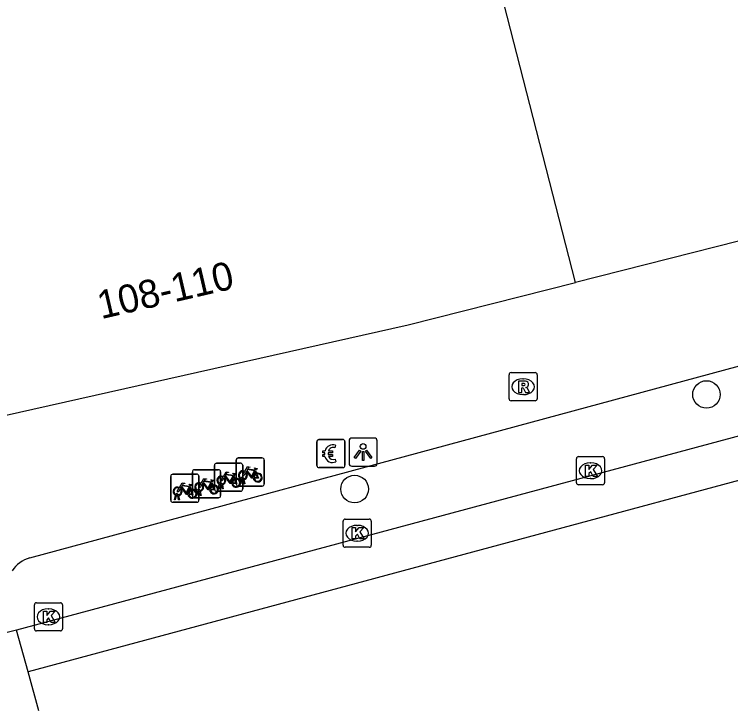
# Model space of a CAD drawing. Extents: x 159265 to 160143, y 383413 to 384319.
# Drawn here: x 159782.02 to 159807.46, y 383624.33 to 383649.08 of the extents above; entities that cross this region are included whole.
import ezdxf

# ---------------------------------------------------------------- set-up
doc = ezdxf.new("R2010")
doc.units = 0
for name, color, linetype in [('IMGEO_Betaalautomaat', 7, 'Continuous'), ('IMGEO_Boom', 7, 'Continuous'), ('IMGEO_Fietsenrek', 7, 'Continuous'), ('IMGEO_Kolk', 7, 'Continuous'), ('IMGEO_Lichtpunt', 7, 'Continuous'), ('IMGEO_Pand', 7, 'Continuous'), ('IMGEO_Pand_nummerreeks', 7, 'Continuous'), ('IMGEO_Rijbaan_lokaal_gesloten', 7, 'Continuous'), ('IMGEO_Rijbaan_lokaal_open', 7, 'Continuous'), ('IMGEO_Rioolput', 7, 'Continuous'), ('IMGEO_Voetpad_open', 7, 'Continuous')]:
    doc.layers.add(name, color=color, linetype=linetype)

msp = doc.modelspace()

# ---------------------------------------------------------------- linework, layer by layer
at = {"layer": 'IMGEO_Betaalautomaat'}
for p, q in [((159792.765, 383633.041), (159792.765, 383633.882)), ((159792.765, 383633.882), (159792.765, 383633.041)), ((159792.84, 383633.965), (159793.681, 383633.965)), ((159793.681, 383633.965), (159792.84, 383633.965)), ((159793.764, 383633.891), (159793.764, 383633.05)), ((159793.764, 383633.05), (159793.764, 383633.891)), ((159793.427, 383633.77), (159793.41, 383633.67)), ((159793.048, 383633.429), (159793.048, 383633.497)), ((159793.169, 383633.497), (159793.169, 383633.429)), ((159793.414, 383633.264), (159793.436, 383633.177)), ((159793.69, 383632.966), (159792.849, 383632.966)), ((159792.849, 383632.966), (159793.69, 383632.966))]:
    msp.add_line(p, q, dxfattribs=at)
for points in [[(159793.048, 383633.497), (159792.979, 383633.497), (159792.979, 383633.566), (159793.058, 383633.566)], [(159793.18, 383633.566), (159793.327, 383633.566), (159793.327, 383633.497), (159793.169, 383633.497)], [(159793.053, 383633.36), (159792.979, 383633.36), (159792.979, 383633.429), (159793.048, 383633.429)], [(159793.169, 383633.429), (159793.327, 383633.429), (159793.327, 383633.36), (159793.183, 383633.36)]]:
    msp.add_lwpolyline(points, dxfattribs=at)
for centre, radius, start, end in [((159792.843, 383633.888), 0.0779, 92.4484, 184.2845), ((159792.843, 383633.888), 0.0779, 92.4484, 184.2845), ((159793.341, 383633.49), 0.293, 73.014, 165.0139), ((159793.687, 383633.888), 0.0779, 2.4484, 94.2845), ((159793.687, 383633.888), 0.0779, 2.4484, 94.2845), ((159793.347, 383633.503), 0.179, 69.3236, 159.5683), ((159793.314, 383633.415), 0.267, 191.8096, 297.0389), ((159793.347, 383633.43), 0.179, 202.7625, 291.8693), ((159792.843, 383633.044), 0.0779, 182.4484, 274.2845), ((159792.843, 383633.044), 0.0779, 182.4484, 274.2845), ((159793.687, 383633.044), 0.0779, 272.4484, 4.2845), ((159793.687, 383633.044), 0.0779, 272.4484, 4.2845)]:
    msp.add_arc(centre, radius, start, end, dxfattribs=at)
at = {"layer": 'IMGEO_Boom'}
for centre in [(159806.6, 383635.568), (159794.107, 383632.207)]:
    msp.add_circle(centre, 0.489, dxfattribs=at)
at = {"layer": 'IMGEO_Fietsenrek'}
for p, q in [((159789.975, 383633.313), (159790.816, 383633.313)), ((159790.816, 383633.313), (159789.975, 383633.313)), ((159789.133, 383632.201), (159789.133, 383633.042)), ((159789.133, 383633.042), (159789.133, 383632.201)), ((159789.208, 383633.126), (159790.049, 383633.126)), ((159790.049, 383633.126), (159789.208, 383633.126)), ((159789.9, 383632.388), (159789.9, 383633.229)), ((159789.9, 383633.229), (159789.9, 383632.388)), ((159790.133, 383633.051), (159790.133, 383632.21)), ((159790.133, 383632.21), (159790.133, 383633.051)), ((159790.9, 383633.238), (159790.9, 383632.397)), ((159790.9, 383632.397), (159790.9, 383633.238)), ((159788.348, 383631.968), (159788.348, 383632.809)), ((159788.348, 383632.809), (159788.348, 383631.968)), ((159788.423, 383632.893), (159789.264, 383632.893)), ((159789.264, 383632.893), (159788.423, 383632.893)), ((159789.348, 383632.818), (159789.348, 383631.977)), ((159789.348, 383631.977), (159789.348, 383632.818)), ((159790.587, 383632.862), (159790.623, 383632.767)), ((159787.579, 383631.81), (159787.579, 383632.651)), ((159787.579, 383632.651), (159787.579, 383631.81)), ((159787.654, 383632.735), (159788.495, 383632.735)), ((159788.495, 383632.735), (159787.654, 383632.735)), ((159788.579, 383632.66), (159788.579, 383631.819)), ((159788.579, 383631.819), (159788.579, 383632.66)), ((159789.82, 383632.675), (159789.856, 383632.58)), ((159790.027, 383632.397), (159790.066, 383632.557)), ((159790.096, 383632.545), (159790.061, 383632.397)), ((159790.138, 383632.569), (159790.137, 383632.573)), ((159790.179, 383632.397), (159790.145, 383632.539)), ((159790.169, 383632.58), (159790.17, 383632.573)), ((159790.177, 383632.543), (159790.212, 383632.397)), ((159788.266, 383632.284), (159788.302, 383632.189)), ((159789.035, 383632.442), (159789.071, 383632.347)), ((159789.26, 383632.21), (159789.299, 383632.37)), ((159789.329, 383632.358), (159789.294, 383632.21)), ((159789.371, 383632.382), (159789.37, 383632.386)), ((159789.412, 383632.21), (159789.378, 383632.352)), ((159789.402, 383632.393), (159789.403, 383632.386)), ((159789.41, 383632.356), (159789.445, 383632.21)), ((159790.825, 383632.313), (159789.984, 383632.313)), ((159789.984, 383632.313), (159790.825, 383632.313)), ((159790.061, 383632.397), (159790.027, 383632.397)), ((159790.212, 383632.397), (159790.179, 383632.397)), ((159787.817, 383631.991), (159787.816, 383631.995)), ((159787.848, 383632.002), (159787.849, 383631.995)), ((159788.475, 383631.977), (159788.514, 383632.137)), ((159788.544, 383632.125), (159788.509, 383631.977)), ((159788.586, 383632.149), (159788.585, 383632.153)), ((159788.627, 383631.977), (159788.593, 383632.119)), ((159788.617, 383632.16), (159788.618, 383632.153)), ((159788.625, 383632.123), (159788.66, 383631.977)), ((159790.058, 383632.126), (159789.217, 383632.126)), ((159789.217, 383632.126), (159790.058, 383632.126)), ((159789.294, 383632.21), (159789.26, 383632.21)), ((159789.445, 383632.21), (159789.412, 383632.21)), ((159787.706, 383631.819), (159787.745, 383631.979)), ((159787.74, 383631.819), (159787.706, 383631.819)), ((159787.775, 383631.967), (159787.74, 383631.819)), ((159787.858, 383631.819), (159787.824, 383631.961)), ((159787.856, 383631.965), (159787.891, 383631.819)), ((159787.891, 383631.819), (159787.858, 383631.819)), ((159789.273, 383631.893), (159788.432, 383631.893)), ((159788.432, 383631.893), (159789.273, 383631.893)), ((159788.509, 383631.977), (159788.475, 383631.977)), ((159788.66, 383631.977), (159788.627, 383631.977)), ((159788.504, 383631.735), (159787.663, 383631.735)), ((159787.663, 383631.735), (159788.504, 383631.735))]:
    msp.add_line(p, q, dxfattribs=at)
for points in [[(159789.446, 383632.652), (159789.541, 383632.816), (159789.627, 383632.802), (159789.629, 383632.793), (159789.573, 383632.782), (159789.546, 383632.737), (159789.802, 383632.696)], [(159789.802, 383632.696), (159789.827, 383632.745), (159789.821, 383632.749), (159789.798, 383632.753), (159789.786, 383632.76), (159789.785, 383632.763), (159789.787, 383632.768), (159789.882, 383632.753), (159789.884, 383632.743), (159789.874, 383632.73), (159789.862, 383632.724), (159789.848, 383632.73), (159789.82, 383632.675)], [(159790.234, 383632.787), (159790.182, 383632.697), (159790.142, 383632.672), (159790.143, 383632.719), (159790.198, 383632.813)], [(159790.213, 383632.839), (159790.308, 383633.003), (159790.394, 383632.989), (159790.396, 383632.98), (159790.34, 383632.969), (159790.313, 383632.924), (159790.569, 383632.883)], [(159790.509, 383632.595), (159790.459, 383632.595), (159790.268, 383632.846), (159790.249, 383632.814)], [(159790.556, 383632.858), (159790.299, 383632.899), (159790.282, 383632.87), (159790.449, 383632.65), (159790.556, 383632.858)], [(159790.604, 383632.76), (159790.574, 383632.837), (159790.465, 383632.619), (159790.508, 383632.619)], [(159790.569, 383632.883), (159790.594, 383632.932), (159790.588, 383632.936), (159790.565, 383632.94), (159790.553, 383632.947), (159790.552, 383632.95), (159790.554, 383632.955), (159790.649, 383632.94), (159790.651, 383632.93), (159790.641, 383632.917), (159790.629, 383632.911), (159790.615, 383632.917), (159790.587, 383632.862)], [(159788.661, 383632.419), (159788.756, 383632.583), (159788.842, 383632.569), (159788.844, 383632.56), (159788.788, 383632.549), (159788.761, 383632.504), (159789.017, 383632.463)], [(159789.017, 383632.463), (159789.042, 383632.512), (159789.036, 383632.516), (159789.013, 383632.52), (159789.001, 383632.527), (159789, 383632.53), (159789.002, 383632.535), (159789.097, 383632.52), (159789.099, 383632.51), (159789.089, 383632.497), (159789.077, 383632.491), (159789.063, 383632.497), (159789.035, 383632.442)], [(159789.467, 383632.6), (159789.415, 383632.51), (159789.375, 383632.485), (159789.376, 383632.532), (159789.431, 383632.626)], [(159789.742, 383632.408), (159789.692, 383632.408), (159789.501, 383632.659), (159789.482, 383632.627)], [(159789.789, 383632.671), (159789.532, 383632.712), (159789.515, 383632.683), (159789.682, 383632.463), (159789.789, 383632.671)], [(159789.837, 383632.573), (159789.807, 383632.65), (159789.698, 383632.432), (159789.741, 383632.432)], [(159789.771, 383632.432), (159789.891, 383632.431), (159789.847, 383632.545)], [(159789.867, 383632.552), (159789.922, 383632.407), (159789.772, 383632.407)], [(159790.538, 383632.619), (159790.658, 383632.618), (159790.614, 383632.732)], [(159790.634, 383632.739), (159790.689, 383632.594), (159790.539, 383632.594)], [(159787.892, 383632.261), (159787.987, 383632.425), (159788.073, 383632.411), (159788.075, 383632.402), (159788.019, 383632.391), (159787.992, 383632.346), (159788.248, 383632.305)], [(159788.188, 383632.017), (159788.138, 383632.017), (159787.947, 383632.268), (159787.928, 383632.236)], [(159788.235, 383632.28), (159787.978, 383632.321), (159787.961, 383632.292), (159788.128, 383632.072), (159788.235, 383632.28)], [(159788.283, 383632.182), (159788.253, 383632.259), (159788.144, 383632.041), (159788.187, 383632.041)], [(159788.248, 383632.305), (159788.273, 383632.354), (159788.267, 383632.358), (159788.244, 383632.362), (159788.232, 383632.369), (159788.231, 383632.372), (159788.233, 383632.377), (159788.328, 383632.362), (159788.33, 383632.352), (159788.32, 383632.339), (159788.308, 383632.333), (159788.294, 383632.339), (159788.266, 383632.284)], [(159788.682, 383632.367), (159788.63, 383632.277), (159788.59, 383632.252), (159788.591, 383632.299), (159788.646, 383632.393)], [(159788.957, 383632.175), (159788.907, 383632.175), (159788.716, 383632.426), (159788.697, 383632.394)], [(159789.004, 383632.438), (159788.747, 383632.479), (159788.73, 383632.45), (159788.897, 383632.23), (159789.004, 383632.438)], [(159789.052, 383632.34), (159789.022, 383632.417), (159788.913, 383632.199), (159788.956, 383632.199)], [(159788.986, 383632.199), (159789.106, 383632.198), (159789.062, 383632.312)], [(159789.082, 383632.319), (159789.137, 383632.174), (159788.987, 383632.174)], [(159787.913, 383632.209), (159787.861, 383632.119), (159787.821, 383632.094), (159787.822, 383632.141), (159787.877, 383632.235)], [(159788.217, 383632.041), (159788.337, 383632.04), (159788.293, 383632.154)], [(159788.313, 383632.161), (159788.368, 383632.016), (159788.218, 383632.016)]]:
    msp.add_lwpolyline(points, dxfattribs=at)
for centre, radius, start, end in [((159789.978, 383633.235), 0.0779, 92.4484, 184.2845), ((159789.978, 383633.235), 0.0779, 92.4484, 184.2845), ((159790.822, 383633.235), 0.0779, 2.4484, 94.2845), ((159790.822, 383633.235), 0.0779, 2.4484, 94.2845), ((159789.211, 383633.048), 0.0779, 92.4484, 184.2845), ((159789.211, 383633.048), 0.0779, 92.4484, 184.2845), ((159790.055, 383633.048), 0.0779, 2.4484, 94.2845), ((159790.055, 383633.048), 0.0779, 2.4484, 94.2845), ((159788.426, 383632.815), 0.0779, 92.4484, 184.2845), ((159788.426, 383632.815), 0.0779, 92.4484, 184.2845), ((159789.27, 383632.815), 0.0779, 2.4484, 94.2845), ((159789.27, 383632.815), 0.0779, 2.4484, 94.2845), ((159790.14, 383632.698), 0.159, 62.6766, 242.1369), ((159790.14, 383632.698), 0.129, 63.3192, 238.903), ((159790.14, 383632.698), 0.129, 283.6043, 43.4302), ((159790.14, 383632.698), 0.159, 283.5766, 46.6042), ((159790.667, 383632.614), 0.159, 113.3408, 178.3217), ((159790.667, 383632.614), 0.159, 187.0065, 105.7708), ((159787.657, 383632.657), 0.0779, 92.4484, 184.2845), ((159787.657, 383632.657), 0.0779, 92.4484, 184.2845), ((159788.501, 383632.657), 0.0779, 2.4484, 94.2845), ((159788.501, 383632.657), 0.0779, 2.4484, 94.2845), ((159789.373, 383632.511), 0.159, 62.6766, 242.1369), ((159789.373, 383632.511), 0.129, 63.3192, 238.903), ((159789.373, 383632.511), 0.129, 283.6043, 43.4302), ((159789.373, 383632.511), 0.159, 283.5766, 46.6042), ((159789.9, 383632.427), 0.159, 113.3408, 178.3217), ((159789.9, 383632.427), 0.159, 187.0065, 105.7708), ((159789.9, 383632.427), 0.129, 113.923, 177.9556), ((159789.9, 383632.427), 0.129, 188.6715, 104.5883), ((159790.12, 383632.569), 0.0499, 12.8025, 158.6934), ((159790.14, 383632.698), 0.159, 253.9967, 271.7867), ((159790.12, 383632.569), 0.0174, 12.8025, 163.4502), ((159790.14, 383632.698), 0.129, 253.415, 269.0204), ((159790.667, 383632.614), 0.129, 113.923, 177.9556), ((159790.667, 383632.614), 0.129, 188.6715, 104.5883), ((159787.819, 383632.12), 0.159, 62.6766, 242.1369), ((159787.819, 383632.12), 0.129, 63.3192, 238.903), ((159788.588, 383632.278), 0.159, 62.6766, 242.1369), ((159788.588, 383632.278), 0.129, 63.3192, 238.903), ((159788.588, 383632.278), 0.129, 283.6043, 43.4302), ((159788.588, 383632.278), 0.159, 283.5766, 46.6042), ((159789.115, 383632.194), 0.159, 113.3408, 178.3217), ((159789.115, 383632.194), 0.159, 187.0065, 105.7708), ((159789.115, 383632.194), 0.129, 113.923, 177.9556), ((159789.115, 383632.194), 0.129, 188.6715, 104.5883), ((159789.353, 383632.382), 0.0499, 12.8025, 158.6934), ((159789.373, 383632.511), 0.159, 253.9967, 271.7867), ((159789.353, 383632.382), 0.0174, 12.8025, 163.4502), ((159789.373, 383632.511), 0.129, 253.415, 269.0204), ((159789.978, 383632.391), 0.0779, 182.4484, 274.2845), ((159789.978, 383632.391), 0.0779, 182.4484, 274.2845), ((159790.822, 383632.391), 0.0779, 272.4484, 4.2845), ((159790.822, 383632.391), 0.0779, 272.4484, 4.2845), ((159787.799, 383631.991), 0.0499, 12.8025, 158.6934), ((159787.799, 383631.991), 0.0174, 12.8025, 163.4502), ((159787.819, 383632.12), 0.129, 253.415, 269.0204), ((159787.819, 383632.12), 0.129, 283.6043, 43.4302), ((159787.819, 383632.12), 0.159, 283.5766, 46.6042), ((159788.346, 383632.036), 0.159, 113.3408, 178.3217), ((159788.346, 383632.036), 0.159, 187.0065, 105.7708), ((159788.346, 383632.036), 0.129, 113.923, 177.9556), ((159788.346, 383632.036), 0.129, 188.6715, 104.5883), ((159788.568, 383632.149), 0.0499, 12.8025, 158.6934), ((159788.588, 383632.278), 0.159, 253.9967, 271.7867), ((159788.568, 383632.149), 0.0174, 12.8025, 163.4502), ((159788.588, 383632.278), 0.129, 253.415, 269.0204), ((159789.211, 383632.204), 0.0779, 182.4484, 274.2845), ((159789.211, 383632.204), 0.0779, 182.4484, 274.2845), ((159790.055, 383632.204), 0.0779, 272.4484, 4.2845), ((159790.055, 383632.204), 0.0779, 272.4484, 4.2845), ((159787.657, 383631.813), 0.0779, 182.4484, 274.2845), ((159787.657, 383631.813), 0.0779, 182.4484, 274.2845), ((159787.819, 383632.12), 0.159, 253.9967, 271.7867), ((159788.426, 383631.971), 0.0779, 182.4484, 274.2845), ((159788.426, 383631.971), 0.0779, 182.4484, 274.2845), ((159788.501, 383631.813), 0.0779, 272.4484, 4.2845), ((159788.501, 383631.813), 0.0779, 272.4484, 4.2845), ((159789.27, 383631.971), 0.0779, 272.4484, 4.2845), ((159789.27, 383631.971), 0.0779, 272.4484, 4.2845)]:
    msp.add_arc(centre, radius, start, end, dxfattribs=at)
at = {"layer": 'IMGEO_Kolk'}
for p, q in [((159801.983, 383632.431), (159801.983, 383633.283)), ((159802.058, 383633.357), (159802.91, 383633.357)), ((159802.984, 383633.283), (159802.984, 383632.431)), ((159802.471, 383633.137), (159802.496, 383633.137)), ((159802.494, 383632.577), (159802.469, 383632.577)), ((159802.91, 383632.357), (159802.058, 383632.357)), ((159793.699, 383630.21), (159793.699, 383631.062)), ((159793.774, 383631.136), (159794.626, 383631.136)), ((159794.7, 383631.062), (159794.7, 383630.21)), ((159794.187, 383630.916), (159794.212, 383630.916)), ((159794.21, 383630.356), (159794.185, 383630.356)), ((159794.626, 383630.136), (159793.774, 383630.136)), ((159782.735, 383627.24), (159782.735, 383628.092)), ((159782.81, 383628.166), (159783.662, 383628.166)), ((159783.223, 383627.946), (159783.248, 383627.946)), ((159783.736, 383628.092), (159783.736, 383627.24)), ((159783.662, 383627.166), (159782.81, 383627.166)), ((159783.246, 383627.386), (159783.221, 383627.386))]:
    msp.add_line(p, q, dxfattribs=at)
for points in [[(159801.983, 383632.431), (159801.983, 383633.283)], [(159802.058, 383633.357), (159802.91, 383633.357)], [(159802.984, 383633.283), (159802.984, 383632.431)], [(159802.304, 383633.057), (159802.427, 383633.057), (159802.427, 383632.906), (159802.557, 383633.057), (159802.721, 383633.057), (159802.575, 383632.906), (159802.728, 383632.657), (159802.576, 383632.657), (159802.491, 383632.821), (159802.427, 383632.754), (159802.427, 383632.657), (159802.304, 383632.657), (159802.304, 383633.057)], [(159802.91, 383632.357), (159802.058, 383632.357)], [(159793.699, 383630.21), (159793.699, 383631.062)], [(159793.774, 383631.136), (159794.626, 383631.136)], [(159794.7, 383631.062), (159794.7, 383630.21)], [(159794.02, 383630.836), (159794.143, 383630.836), (159794.143, 383630.685), (159794.273, 383630.836), (159794.437, 383630.836), (159794.291, 383630.685), (159794.444, 383630.436), (159794.292, 383630.436), (159794.207, 383630.6), (159794.143, 383630.533), (159794.143, 383630.436), (159794.02, 383630.436), (159794.02, 383630.836)], [(159794.626, 383630.136), (159793.774, 383630.136)], [(159782.735, 383627.24), (159782.735, 383628.092)], [(159782.81, 383628.166), (159783.662, 383628.166)], [(159783.736, 383628.092), (159783.736, 383627.24)], [(159783.056, 383627.866), (159783.179, 383627.866), (159783.179, 383627.715), (159783.309, 383627.866), (159783.473, 383627.866), (159783.327, 383627.715), (159783.48, 383627.466), (159783.328, 383627.466), (159783.243, 383627.63), (159783.179, 383627.563), (159783.179, 383627.466), (159783.056, 383627.466), (159783.056, 383627.866)], [(159783.662, 383627.166), (159782.81, 383627.166)]]:
    msp.add_lwpolyline(points, dxfattribs=at)
for centre, start, end in [((159802.06, 383633.281), 91.552, 178.448), ((159802.06, 383633.281), 91.552, 178.448), ((159802.908, 383633.281), 1.552, 88.448), ((159802.908, 383633.281), 1.552, 88.448), ((159802.06, 383632.433), 181.552, 268.448), ((159802.06, 383632.433), 181.552, 268.448), ((159802.908, 383632.433), 271.552, 358.448), ((159802.908, 383632.433), 271.552, 358.448), ((159793.776, 383631.06), 91.552, 178.448), ((159793.776, 383631.06), 91.552, 178.448), ((159794.624, 383631.06), 1.552, 88.448), ((159794.624, 383631.06), 1.552, 88.448), ((159793.776, 383630.212), 181.552, 268.448), ((159793.776, 383630.212), 181.552, 268.448), ((159794.624, 383630.212), 271.552, 358.448), ((159794.624, 383630.212), 271.552, 358.448), ((159782.812, 383628.09), 91.552, 178.448), ((159782.812, 383628.09), 91.552, 178.448), ((159783.66, 383628.09), 1.552, 88.448), ((159783.66, 383628.09), 1.552, 88.448), ((159782.812, 383627.242), 181.552, 268.448), ((159782.812, 383627.242), 181.552, 268.448), ((159783.66, 383627.242), 271.552, 358.448), ((159783.66, 383627.242), 271.552, 358.448)]:
    msp.add_arc(centre, 0.0765, start, end, dxfattribs=at)
for centre, major_axis, ratio, start_param, end_param in [((159802.47, 383632.857), (-0.387, 0.002), 0.722429, 4.712389, 7.853982), ((159802.495, 383632.857), (-0.39, 0.002), 0.717154, 1.570796, 4.712389), ((159794.186, 383630.636), (-0.387, 0.002), 0.722429, 4.712389, 7.853982), ((159794.211, 383630.636), (-0.39, 0.002), 0.717154, 1.570796, 4.712389), ((159783.222, 383627.666), (-0.387, 0.002), 0.722429, 4.712389, 7.853982), ((159783.247, 383627.666), (-0.39, 0.002), 0.717154, 1.570796, 4.712389)]:
    msp.add_ellipse(centre, major_axis=major_axis, ratio=ratio, start_param=start_param, end_param=end_param, dxfattribs=at)
at = {"layer": 'IMGEO_Lichtpunt'}
for p, q in [((159793.91, 383633.922), (159793.91, 383633.115)), ((159793.91, 383633.922), (159793.91, 383633.115)), ((159794.812, 383634.017), (159794.004, 383634.017)), ((159794.812, 383634.017), (159794.004, 383634.017)), ((159794.906, 383633.115), (159794.906, 383633.922)), ((159794.906, 383633.115), (159794.906, 383633.922)), ((159794.004, 383633.021), (159794.812, 383633.021)), ((159794.004, 383633.021), (159794.812, 383633.021))]:
    msp.add_line(p, q, dxfattribs=at)
for points in [[(159794.284, 383633.586), (159794.323, 383633.558), (159794.135, 383633.296), (159794.097, 383633.323), (159794.284, 383633.586)], [(159794.386, 383633.538), (159794.433, 383633.538), (159794.433, 383633.216), (159794.386, 383633.216), (159794.386, 383633.538)], [(159794.496, 383633.558), (159794.534, 383633.585), (159794.721, 383633.323), (159794.682, 383633.295), (159794.496, 383633.558)]]:
    msp.add_lwpolyline(points, dxfattribs=at)
msp.add_circle((159794.409, 383633.72), 0.0994, dxfattribs=at)
for centre, start, end in [((159794.004, 383633.922), 90, 180), ((159794.004, 383633.922), 90, 180), ((159794.812, 383633.922), 0, 90), ((159794.812, 383633.922), 0, 90), ((159794.004, 383633.115), 180, 270), ((159794.004, 383633.115), 180, 270), ((159794.812, 383633.115), 270, 0), ((159794.812, 383633.115), 270, 360)]:
    msp.add_arc(centre, 0.0946, start, end, dxfattribs=at)
at = {"layer": 'IMGEO_Pand'}
for points in [[(159801.953, 383639.551), (159796.174, 383662.09)], [(159811.105, 383641.871), (159801.953, 383639.551)], [(159775.422, 383637.296), (159776.351, 383633.628), (159796.014, 383638.046), (159801.953, 383639.551)]]:
    msp.add_lwpolyline(points, dxfattribs=at)
at = {"layer": 'IMGEO_Rijbaan_lokaal_gesloten'}
for points in [[(159851.006, 383644.174), (159841.935, 383641.723), (159782.511, 383625.706)], [(159822.968, 383638.189), (159782.101, 383627.188)], [(159782.511, 383625.706), (159782.101, 383627.188)]]:
    msp.add_lwpolyline(points, dxfattribs=at)
at = {"layer": 'IMGEO_Rijbaan_lokaal_open'}
for points in [[(159782.101, 383627.188), (159780.084, 383626.699)], [(159782.892, 383624.33), (159782.511, 383625.706)]]:
    msp.add_lwpolyline(points, dxfattribs=at)
at = {"layer": 'IMGEO_Rioolput'}
for p, q in [((159799.664, 383636.342), (159800.516, 383636.342)), ((159799.589, 383635.416), (159799.589, 383636.268)), ((159800.077, 383636.122), (159800.102, 383636.122)), ((159800.59, 383636.268), (159800.59, 383635.416)), ((159800.1, 383635.562), (159800.075, 383635.562)), ((159800.516, 383635.342), (159799.664, 383635.342))]:
    msp.add_line(p, q, dxfattribs=at)
for points in [[(159799.664, 383636.342), (159800.516, 383636.342)], [(159799.589, 383635.416), (159799.589, 383636.268)], [(159800.59, 383636.268), (159800.59, 383635.416)], [(159800.178, 383636.04), (159799.926, 383636.042), (159799.926, 383635.642)], [(159800.104, 383635.961), (159800.05, 383635.961), (159800.05, 383635.88)], [(159800.05, 383635.88), (159800.102, 383635.88)], [(159799.926, 383635.642), (159800.05, 383635.642), (159800.05, 383635.804), (159800.061, 383635.804)], [(159800.108, 383635.775), (159800.179, 383635.642), (159800.319, 383635.642), (159800.254, 383635.768)], [(159800.516, 383635.342), (159799.664, 383635.342)]]:
    msp.add_lwpolyline(points, dxfattribs=at)
for centre, radius, start, end in [((159799.666, 383636.266), 0.0765, 91.552, 178.448), ((159799.666, 383636.266), 0.0765, 91.552, 178.448), ((159800.514, 383636.266), 0.0765, 1.552, 88.448), ((159800.514, 383636.266), 0.0765, 1.552, 88.448), ((159800.086, 383636.069), 0.19, 274.7715, 282.9687), ((159800.11, 383635.865), 0.0964, 77.0061, 93.1865), ((159800.124, 383635.922), 0.0378, 276.6634, 79.6772), ((159800.177, 383635.93), 0.109, 350.3612, 89.416), ((159800.175, 383635.93), 0.112, 277.5842, 350.9817), ((159800.159, 383635.715), 0.108, 29.5134, 73.7905), ((159800.06, 383635.751), 0.0533, 26.0293, 88.6989), ((159799.666, 383635.418), 0.0765, 181.552, 268.448), ((159799.666, 383635.418), 0.0765, 181.552, 268.448), ((159800.514, 383635.418), 0.0765, 271.552, 358.448), ((159800.514, 383635.418), 0.0765, 271.552, 358.448)]:
    msp.add_arc(centre, radius, start, end, dxfattribs=at)
for centre, major_axis, ratio, start_param, end_param in [((159800.076, 383635.842), (-0.387, 0.002), 0.722429, 4.712389, 7.853982), ((159800.101, 383635.842), (-0.39, 0.002), 0.717154, 1.570796, 4.712389)]:
    msp.add_ellipse(centre, major_axis=major_axis, ratio=ratio, start_param=start_param, end_param=end_param, dxfattribs=at)
at = {"layer": 'IMGEO_Voetpad_open'}
msp.add_lwpolyline([(159782.57, 383629.757), (159819.146, 383639.659)], dxfattribs=at)
msp.add_arc((159782.887, 383628.667), 1.136, 106.1957, 145.8481, dxfattribs=at)

# ---------------------------------------------------------------- texts
at = {"layer": 'IMGEO_Pand_nummerreeks'}
msp.add_text('108-110', height=1, rotation=13.0233, dxfattribs=at).set_placement((159785.104, 383638.24))

doc.saveas('drawing.dxf')
